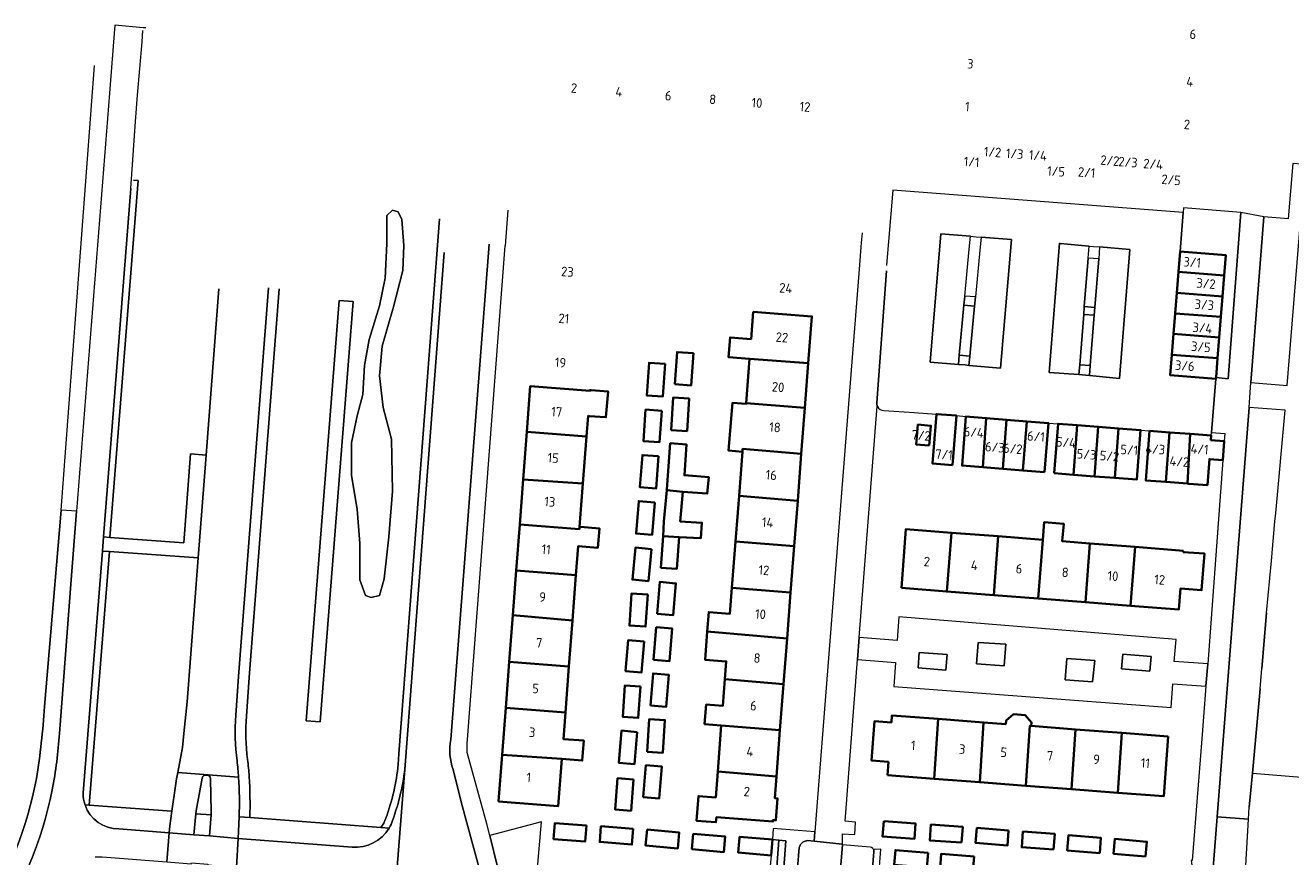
# Model space of a CAD drawing. Extents: x 150256 to 156914, y 461459 to 469481.
# Tile 363 of 656: x 155183 to 155362, y 464634 to 464751. Entities that reach past the tile are written whole.
import ezdxf
from ezdxf.enums import TextEntityAlignment as Align

# ---------------------------------------------------------------- set-up
doc = ezdxf.new("R2010")
doc.units = 0
doc.header["$LTSCALE"] = 0.75
for name, color, linetype, lineweight in [('B-RO-GR-BEPLANTING_CULTUUR_BODEMBEDEKKER-GV', 251, 'CONTINUOUS', 18), ('B-RO-GR-BEPLANTING_CULTUUR_HEESTERS-GV', 251, 'CONTINUOUS', 18), ('B-RO-GR-GROENVOORZIENING-GV', 251, 'CONTINUOUS', 18), ('B-RO-GR-HAAG-GV', 251, 'CONTINUOUS', 13), ('B-RO-IE-TERREINAFSCHEIDING_KUNSTMATIG_HEKWERK-G', 251, 'IE-TERREINAFSCHEIDING-KUNSTMATIG', 18), ('B-RO-OG-BEBOUWING-GV', 6, 'CONTINUOUS', 35), ('B-RO-OG-BEBOUWING-T18', 1, 'CONTINUOUS', 18), ('B-RO-OG-TERREIN_CULTUURSCHEIDING-GV', 251, 'CONTINUOUS', 18), ('B-RO-VH-VERHARDING_ASFALT-GV', 251, 'CONTINUOUS', 18), ('B-RO-VH-VERHARDING_BETONSTRAATSTEEN-GV', 251, 'CONTINUOUS', 18), ('B-RO-VH-VERHARDING_TEGEL-GV', 251, 'CONTINUOUS', 18)]:
    doc.layers.add(name, color=color, linetype=linetype, lineweight=lineweight)
doc.styles.add('NLCS-ISO-M200-T18', font='NLCS-ISO.ttf', dxfattribs={"height": 360})
doc.linetypes.add('IE-TERREINAFSCHEIDING-KUNSTMATIG', pattern='A,4,[82,NLCS.SHX,S=0.75,R=90,X=0,Y=0],4,-2', length=10)

msp = doc.modelspace()

# ---------------------------------------------------------------- linework, layer by layer
at = {"layer": 'B-RO-GR-BEPLANTING_CULTUUR_BODEMBEDEKKER-GV'}
msp.add_lwpolyline([(155288.486, 464636.33), (155288.303, 464634.11), (155287.861, 464629.107), (155287.103, 464619.151), (155288.101, 464619.075), (155289.402, 464636.255)], close=True, dxfattribs=at)
at = {"layer": 'B-RO-GR-BEPLANTING_CULTUUR_HEESTERS-GV'}
for points in [[(155411.126, 464723.461), (155411.412, 464727.789), (155362.055, 464731.856), (155361.419, 464724.035), (155357.969, 464724.338), (155356.12, 464700.935), (155361.235, 464700.511), (155363.41, 464727.15), (155371.755, 464726.505)], [(155354.729, 464724.937), (155346.611, 464725.574), (155346.55, 464724.949), (155346.137, 464719.423), (155352.602, 464718.9), (155352.368, 464716.013), (155352.13, 464713.059), (155351.898, 464710.195), (155351.662, 464707.273), (155351.426, 464704.356), (155351.203, 464701.603), (155352.939, 464701.445)], [(155317.553, 464664.204), (155317.34, 464661.171), (155321.236, 464660.898), (155321.508, 464663.931)], [(155313.026, 464660.285), (155313.208, 464662.486), (155309.253, 464662.759), (155309.101, 464660.589)], [(155338.011, 464662.538), (155337.859, 464660.457), (155341.844, 464660.153), (155342.026, 464662.205)], [(155333.753, 464658.649), (155334.055, 464661.652), (155330.1, 464661.926), (155329.887, 464658.922)], [(155348.905, 464608.306), (155353.484, 464607.943), (155353.603, 464608.032), (155354.004, 464608), (155354.011, 464608.125), (155355.77, 464639.209), (155351.351, 464639.555)], [(155289.402, 464636.255), (155288.101, 464619.075), (155289.098, 464618.999), (155290.398, 464636.173)]]:
    msp.add_lwpolyline(points, close=True, dxfattribs=at)
msp.add_lwpolyline([(155255.097, 464630.124), (155255.835, 464638.839), (155248.543, 464636.918), (155249.623, 464632.482)], dxfattribs=at)
at = {"layer": 'B-RO-GR-GROENVOORZIENING-GV'}
for points in [[(155193.915, 464679.107), (155194.816, 464679.04), (155198.833, 464729.474), (155198.173, 464729.526)], [(155197.766, 464728.341), (155193.915, 464679.107)], [(155241.443, 464724.06), (155241.249, 464721.525), (155235.671, 464648.465), (155235.583, 464646.947)], [(155236.577, 464646.845), (155242.081, 464719.285)], [(155193.767, 464677.098), (155191.046, 464642.923)], [(155191.317, 464641.246), (155191.912, 464641.203), (155194.765, 464677.027), (155193.767, 464677.098)], [(155233.144, 464638.043), (155234.291, 464637.956)]]:
    msp.add_lwpolyline(points, dxfattribs=at)
for points in [[(155315.691, 464713.133), (155315.569, 464711.833), (155317.062, 464711.693), (155317.185, 464713.001)], [(155332.579, 464711.637), (155332.492, 464710.538), (155333.988, 464710.424), (155334.074, 464711.519)], [(155314.783, 464703.468), (155315.715, 464703.392), (155316.278, 464703.339), (155316.401, 464704.644), (155314.904, 464704.761)], [(155331.821, 464702.026), (155333.315, 464701.889), (155333.427, 464703.307), (155331.931, 464703.424)]]:
    msp.add_lwpolyline(points, close=True, dxfattribs=at)
for points in [[(155235.583, 464646.947, -0.0615914), (155233.847, 464639.377)], [(155234.792, 464639.049, 0.0616946), (155236.577, 464646.845)], [(155191.046, 464642.923, 0.0852611), (155191.317, 464641.246)], [(155233.847, 464639.377, -0.0836736), (155233.144, 464638.043)], [(155234.291, 464637.956, 0.0539647), (155234.792, 464639.049)]]:
    msp.add_lwpolyline(points, format="xyb", dxfattribs=at)
at = {"layer": 'B-RO-GR-HAAG-GV'}
for points in [[(155194.816, 464679.04), (155198.833, 464729.474), (155198.173, 464729.526)], [(155197.766, 464728.341), (155193.915, 464679.107), (155194.816, 464679.04)], [(155241.443, 464724.06), (155241.249, 464721.525), (155235.671, 464648.465), (155235.583, 464646.947)], [(155236.577, 464646.845), (155242.081, 464719.285)], [(155194.765, 464677.027), (155193.767, 464677.098), (155191.046, 464642.923)], [(155191.317, 464641.246), (155191.912, 464641.203), (155194.765, 464677.027)], [(155233.144, 464638.043), (155234.291, 464637.956)]]:
    msp.add_lwpolyline(points, dxfattribs=at)
for points in [[(155235.583, 464646.947, -0.0615914), (155233.847, 464639.377)], [(155234.792, 464639.049, 0.0616946), (155236.577, 464646.845)], [(155191.046, 464642.923, 0.0852611), (155191.317, 464641.246)], [(155233.847, 464639.377, -0.0836736), (155233.144, 464638.043)], [(155234.291, 464637.956, 0.0539647), (155234.792, 464639.049)]]:
    msp.add_lwpolyline(points, format="xyb", dxfattribs=at)
at = {"layer": 'B-RO-IE-TERREINAFSCHEIDING_KUNSTMATIG_HEKWERK-G'}
for points in [[(155358.359, 464668.38), (155357.671, 464660.513)], [(155357.418, 464657.626), (155356.376, 464645.71)], [(155356.376, 464645.71), (155355.867, 464640.92)], [(155356.376, 464645.71), (155431.35, 464639.612)]]:
    msp.add_lwpolyline(points, dxfattribs=at)
at = {"layer": 'B-RO-OG-BEBOUWING-GV'}
for points in [[(155345.904, 464716.544), (155352.368, 464716.013), (155352.602, 464718.9), (155346.137, 464719.423)], [(155352.13, 464713.059), (155352.368, 464716.013), (155345.904, 464716.544), (155345.664, 464713.575)], [(155345.664, 464713.575), (155345.429, 464710.663), (155351.898, 464710.195), (155352.13, 464713.059)], [(155285.777, 464710.883), (155285.481, 464707.056), (155282.512, 464707.286), (155282.296, 464704.495), (155285.265, 464704.265), (155293.563, 464703.651), (155294.075, 464710.261)], [(155345.429, 464710.663), (155345.197, 464707.802), (155351.662, 464707.273), (155351.898, 464710.195)], [(155351.426, 464704.356), (155351.662, 464707.273), (155345.197, 464707.802), (155344.958, 464704.843)], [(155273.326, 464703.551), (155271.049, 464703.713), (155270.723, 464699.104), (155272.999, 464698.943)], [(155274.68, 464700.661), (155276.983, 464700.495), (155277.313, 464705.061), (155275.011, 464705.227)], [(155284.781, 464698.017), (155293.076, 464697.363), (155293.563, 464703.651), (155285.265, 464704.265)], [(155351.203, 464701.603), (155351.426, 464704.356), (155344.958, 464704.843), (155344.723, 464701.936), (155351.188, 464701.414)], [(155253.766, 464693.939), (155262.209, 464693.272), (155262.433, 464696.195), (155262.601, 464696.183), (155264.952, 464696.02), (155265.25, 464699.669), (155262.872, 464699.831), (155262.712, 464699.843), (155262.704, 464699.738), (155254.26, 464700.405)], [(155274.175, 464694.195), (155276.435, 464694.057), (155276.714, 464698.652), (155274.454, 464698.789)], [(155272.835, 464696.935), (155270.561, 464697.097), (155270.242, 464692.637), (155272.517, 464692.474)], [(155293.076, 464697.363), (155284.781, 464698.017), (155284.771, 464697.885), (155282.84, 464698.039), (155282.3, 464691.294), (155284.249, 464691.138), (155284.279, 464691.529), (155292.572, 464690.847)], [(155313.964, 464689.232), (155314.508, 464696.234), (155311.665, 464696.455), (155311.121, 464689.453)], [(155310.652, 464692.019), (155310.89, 464694.814), (155309.046, 464694.971), (155308.809, 464692.175)], [(155318.252, 464688.95), (155318.726, 464695.886), (155315.852, 464696.118), (155315.293, 464689.189)], [(155318.726, 464695.886), (155318.252, 464688.95), (155321.085, 464688.722), (155321.592, 464695.655)], [(155323.906, 464688.494), (155324.437, 464695.425), (155321.592, 464695.655), (155321.085, 464688.722)], [(155326.935, 464688.25), (155327.494, 464695.178), (155324.437, 464695.425), (155323.906, 464688.494)], [(155328.326, 464688.095), (155331.068, 464687.882), (155331.553, 464694.892), (155328.869, 464695.1)], [(155334.042, 464687.652), (155334.553, 464694.66), (155331.553, 464694.892), (155331.068, 464687.882)], [(155336.882, 464687.431), (155337.391, 464694.44), (155334.553, 464694.66), (155334.042, 464687.652)], [(155253.252, 464687.224), (155261.703, 464686.656), (155262.209, 464693.272), (155253.766, 464693.939)], [(155337.391, 464694.44), (155336.882, 464687.431), (155339.982, 464687.191), (155340.525, 464694.197)], [(155344.11, 464686.867), (155344.643, 464693.87), (155341.802, 464694.088), (155341.263, 464687.086)], [(155347.147, 464686.633), (155347.561, 464693.645), (155344.643, 464693.87), (155344.11, 464686.867)], [(155347.561, 464693.645), (155347.147, 464686.633), (155347.372, 464686.616), (155349.991, 464686.414), (155350.275, 464690.098), (155352.165, 464689.953), (155352.372, 464692.647), (155350.482, 464692.792), (155350.53, 464693.417)], [(155273.546, 464685.686), (155275.819, 464685.487), (155279.286, 464685.216), (155279.502, 464687.54), (155276.037, 464687.817), (155276.359, 464692.158), (155274.045, 464692.339), (155273.703, 464687.758), (155273.555, 464685.793)], [(155292.059, 464684.219), (155292.572, 464690.847), (155284.279, 464691.529), (155284.249, 464691.138), (155283.768, 464684.922)], [(155272.379, 464690.491), (155270.105, 464690.665), (155269.758, 464686.115), (155272.031, 464685.941)], [(155253.252, 464687.224), (155252.766, 464680.872), (155261.21, 464680.21), (155261.233, 464680.514), (155261.703, 464686.656)], [(155275.324, 464679.055), (155275.325, 464679.066), (155278.355, 464678.912), (155278.517, 464681.101), (155275.466, 464681.293), (155275.819, 464685.487), (155273.546, 464685.686), (155273.159, 464681.261), (155273.05, 464679.22)], [(155271.867, 464683.985), (155269.589, 464684.174), (155269.209, 464679.582), (155271.487, 464679.393)], [(155291.563, 464677.817), (155292.059, 464684.219), (155283.768, 464684.922), (155283.267, 464678.449)], [(155260.712, 464673.692), (155261.025, 464677.785), (155263.827, 464677.57), (155264.036, 464680.3), (155261.358, 464680.505), (155261.233, 464680.514), (155261.21, 464680.21), (155252.766, 464680.872), (155252.268, 464674.353)], [(155333.351, 464678.178), (155329.471, 464678.48), (155329.664, 464680.96), (155326.899, 464681.176), (155326.7, 464678.696), (155326.059, 464670.383), (155332.745, 464669.862)], [(155275.324, 464679.055), (155273.05, 464679.22), (155272.725, 464674.745), (155274.97, 464674.582)], [(155291.563, 464677.817), (155283.267, 464678.449), (155282.761, 464671.91), (155291.055, 464671.249)], [(155306.719, 464671.888), (155313.133, 464671.389), (155313.794, 464679.701), (155307.366, 464680.201)], [(155319.778, 464670.872), (155320.387, 464679.188), (155313.794, 464679.701), (155313.133, 464671.389)], [(155326.7, 464678.696), (155320.387, 464679.188), (155319.778, 464670.872), (155326.059, 464670.383)], [(155271.375, 464677.387), (155269.129, 464677.599), (155268.7, 464673.067), (155270.946, 464672.854)], [(155339.775, 464677.678), (155333.351, 464678.178), (155332.745, 464669.862), (155339.099, 464669.368)], [(155346.588, 464677.148), (155339.775, 464677.678), (155339.099, 464669.368), (155345.941, 464668.835), (155346.171, 464671.791), (155349.167, 464671.558), (155349.569, 464676.738), (155346.574, 464676.97)], [(155260.222, 464667.29), (155260.712, 464673.692), (155252.268, 464674.353), (155251.784, 464668.029)], [(155272.176, 464668.222), (155274.454, 464668.025), (155274.844, 464672.541), (155272.565, 464672.738)], [(155291.055, 464671.249), (155282.761, 464671.91), (155282.477, 464668.245), (155279.477, 464668.478), (155279.264, 464665.729), (155290.553, 464664.769)], [(155270.86, 464670.963), (155268.583, 464671.118), (155268.273, 464666.585), (155270.551, 464666.429)], [(155260.222, 464667.29), (155251.784, 464668.029), (155251.282, 464661.46), (155259.724, 464660.782)], [(155271.655, 464661.739), (155273.931, 464661.541), (155274.334, 464666.148), (155272.058, 464666.346)], [(155270.356, 464664.339), (155268.107, 464664.537), (155267.718, 464660.14), (155269.967, 464659.941)], [(155290.553, 464664.769), (155279.264, 464665.729), (155278.957, 464661.751), (155281.956, 464661.519), (155281.76, 464658.984), (155290.053, 464658.31)], [(155259.229, 464654.312), (155259.724, 464660.782), (155251.282, 464661.46), (155250.785, 464654.96)], [(155271.24, 464655.28), (155273.456, 464655.093), (155273.838, 464659.627), (155271.622, 464659.814)], [(155281.256, 464652.472), (155289.551, 464651.816), (155290.053, 464658.31), (155281.76, 464658.984), (155281.469, 464655.222), (155279.122, 464655.403), (155278.909, 464652.654)], [(155269.826, 464657.971), (155267.626, 464658.122), (155267.321, 464653.691), (155269.522, 464653.54)], [(155250.277, 464648.32), (155258.726, 464647.73), (155261.611, 464647.51), (155261.826, 464650.326), (155258.941, 464650.546), (155259.229, 464654.312), (155250.785, 464654.96)], [(155304.749, 464645.443), (155311.337, 464644.941), (155311.929, 464653.391), (155305.392, 464653.889), (155305.316, 464652.892), (155302.923, 464653.074), (155302.498, 464647.49), (155304.891, 464647.308)], [(155318.336, 464652.903), (155311.929, 464653.391), (155311.337, 464644.941), (155317.802, 464644.449)], [(155318.336, 464652.903), (155317.802, 464644.449), (155324.319, 464643.953), (155324.866, 464652.406), (155325.088, 464652.389), (155325.125, 464652.882), (155324.225, 464653.917), (155322.552, 464654.045), (155321.518, 464653.145), (155321.481, 464652.664)], [(155269.38, 464651.537), (155267.161, 464651.737), (155266.752, 464647.19), (155268.971, 464646.99)], [(155270.788, 464648.742), (155273.003, 464648.605), (155273.289, 464653.229), (155271.074, 464653.367)], [(155280.753, 464645.979), (155289.044, 464645.266), (155289.551, 464651.816), (155281.256, 464652.472)], [(155330.773, 464643.461), (155331.33, 464651.914), (155325.088, 464652.389), (155324.866, 464652.406), (155324.319, 464643.953)], [(155330.773, 464643.461), (155337.332, 464642.962), (155337.884, 464651.415), (155331.33, 464651.914)], [(155344.45, 464650.915), (155337.884, 464651.415), (155337.332, 464642.962), (155343.807, 464642.469)], [(155258.726, 464647.73), (155250.277, 464648.32), (155249.772, 464641.722), (155258.217, 464641.076)], [(155270.205, 464642.318), (155272.465, 464642.124), (155272.856, 464646.658), (155270.596, 464646.853)], [(155268.864, 464644.813), (155266.591, 464644.995), (155266.237, 464640.592), (155268.51, 464640.41)], [(155289.044, 464645.266), (155280.753, 464645.979), (155280.468, 464642.297), (155278.033, 464642.486), (155277.763, 464638.991), (155280.506, 464638.778), (155280.561, 464639.495), (155288.549, 464638.877), (155288.566, 464639.091), (155288.974, 464639.06), (155289.215, 464642.165), (155288.806, 464642.197)], [(155262.206, 464638.308), (155257.716, 464638.647), (155257.548, 464636.413), (155262.038, 464636.075)], [(155268.812, 464637.87), (155264.247, 464638.231), (155264.071, 464635.999), (155268.636, 464635.638)], [(155270.759, 464637.743), (155270.556, 464635.509), (155275.104, 464635.096), (155275.307, 464637.329)], [(155304.225, 464638.943), (155304.066, 464636.772), (155308.556, 464636.444), (155308.715, 464638.614)], [(155315.235, 464635.907), (155315.388, 464638.138), (155310.883, 464638.448), (155310.73, 464636.217)], [(155321.886, 464637.612), (155317.394, 464637.998), (155317.212, 464635.877), (155321.704, 464635.491)], [(155328.238, 464634.922), (155328.404, 464637.139), (155323.9, 464637.477), (155323.734, 464635.259)], [(155277.297, 464637.164), (155277.101, 464634.992), (155281.62, 464634.584), (155281.816, 464636.756)], [(155283.836, 464636.574), (155283.664, 464634.492), (155288.303, 464634.11), (155288.486, 464636.33), (155283.847, 464636.712)], [(155334.756, 464634.425), (155334.939, 464636.582), (155330.346, 464636.972), (155330.163, 464634.815)], [(155341.233, 464633.928), (155341.426, 464636.041), (155336.908, 464636.454), (155336.715, 464634.341)], [(155310.49, 464634.454), (155305.867, 464634.861), (155305.684, 464632.778), (155310.307, 464632.372)], [(155316.995, 464633.954), (155312.356, 464634.328), (155312.189, 464632.263), (155316.828, 464631.888)]]:
    msp.add_lwpolyline(points, close=True, dxfattribs=at)
at = {"layer": 'B-RO-OG-TERREIN_CULTUURSCHEIDING-GV'}
for points in [[(155185.566, 464655.122), (155187.915, 464682.895), (155192.635, 464745.687)], [(155198.173, 464729.526), (155198.833, 464729.474), (155194.816, 464679.04), (155205.293, 464678.259), (155206.24, 464690.848), (155208.419, 464690.662), (155210.244, 464714.175)], [(155235.583, 464646.947), (155235.671, 464648.465), (155241.249, 464721.525), (155241.443, 464724.06)], [(155217.271, 464714.291), (155213.017, 464659.362), (155212.629, 464653.904)], [(155218.765, 464714.157), (155214.513, 464659.251), (155214.125, 464653.791)], [(155214.125, 464653.791), (155214.513, 464659.251), (155218.765, 464714.157)], [(155213.103, 464639.563), (155214.6, 464639.449)], [(155214.6, 464639.449), (155233.144, 464638.043)]]:
    msp.add_lwpolyline(points, dxfattribs=at)
for points in [[(155231.751, 464670.544), (155232.937, 464670.807), (155233.596, 464673.176), (155234.255, 464679.097), (155234.782, 464685.544), (155234.65, 464692.913), (155233.464, 464697.386), (155232.937, 464701.86), (155233.333, 464706.071), (155234.914, 464711.597), (155236.231, 464716.729), (155236.363, 464720.281), (155236.1, 464723.966), (155235.573, 464725.018), (155234.782, 464725.281), (155233.991, 464724.492), (155233.991, 464720.545), (155233.728, 464715.676), (155232.937, 464711.729), (155231.488, 464706.992), (155230.829, 464703.308), (155230.566, 464699.229), (155229.775, 464696.202), (155228.984, 464692.386), (155228.984, 464687.781), (155229.775, 464683.044), (155230.17, 464678.176), (155230.17, 464673.044), (155230.961, 464670.807)], [(155231.751, 464670.544), (155230.961, 464670.807), (155230.17, 464673.044), (155230.17, 464678.176), (155229.775, 464683.044), (155228.984, 464687.781), (155228.984, 464692.386), (155229.775, 464696.202), (155230.566, 464699.229), (155230.829, 464703.308), (155231.488, 464706.992), (155232.937, 464711.729), (155233.728, 464715.676), (155233.991, 464720.545), (155233.991, 464724.492), (155234.782, 464725.281), (155235.573, 464725.018), (155236.1, 464723.966), (155236.363, 464720.281), (155236.231, 464716.729), (155234.914, 464711.597), (155233.333, 464706.071), (155232.937, 464701.86), (155233.464, 464697.386), (155234.65, 464692.913), (155234.782, 464685.544), (155234.255, 464679.097), (155233.596, 464673.176), (155232.937, 464670.807)], [(155229.211, 464712.356), (155227.217, 464712.513), (155222.558, 464653.114), (155224.552, 464652.957)], [(155229.211, 464712.356), (155224.552, 464652.957), (155222.558, 464653.114), (155227.217, 464712.513)], [(155358.359, 464668.38), (155359.027, 464675.711), (155359.531, 464681.279), (155359.64, 464682.474), (155360.955, 464697.014), (155355.877, 464697.396), (155351.351, 464639.555), (155355.77, 464639.209), (155355.867, 464640.92), (155356.376, 464645.71), (155357.418, 464657.626), (155357.671, 464660.513)], [(155204.416, 464645.815), (155205.099, 464649.329), (155205.283, 464651.334), (155205.727, 464655.793), (155207.306, 464676.132), (155194.765, 464677.027), (155191.912, 464641.203), (155203.589, 464640.351), (155204.081, 464643.935), (155204.241, 464644.913)]]:
    msp.add_lwpolyline(points, close=True, dxfattribs=at)
for points in [[(155184.434, 464644.952, 0.0255552), (155185.566, 464655.122)], [(155212.629, 464653.904, 0.0516861), (155212.81, 464647.462)], [(155214.125, 464653.791, 0.051851), (155214.297, 464647.658)], [(155214.297, 464647.658, -0.051851), (155214.125, 464653.791)], [(155212.81, 464647.462, -0.0112187), (155213.016, 464645.139)], [(155214.297, 464647.658, -0.0116252), (155214.513, 464645.238)], [(155214.513, 464645.238, 0.0116252), (155214.297, 464647.658)], [(155233.847, 464639.377, 0.0615914), (155235.583, 464646.947)], [(155176.693, 464625.614, 0.0981974), (155184.434, 464644.952)], [(155213.016, 464645.139, -0.025645), (155213.103, 464639.563)], [(155214.513, 464645.238, -0.0257404), (155214.6, 464639.449)], [(155214.6, 464639.449, 0.0257404), (155214.513, 464645.238)], [(155233.144, 464638.043, 0.0836736), (155233.847, 464639.377)]]:
    msp.add_lwpolyline(points, format="xyb", dxfattribs=at)
at = {"layer": 'B-RO-VH-VERHARDING_ASFALT-GV'}
for points in [[(155199.917, 464751.013), (155199.539, 464751.045), (155195.53, 464751.383), (155195.3, 464748.437), (155194.777, 464741.804), (155190.118, 464682.721), (155189.355, 464673.046), (155187.684, 464651.346)], [(155191.046, 464642.923), (155193.767, 464677.098), (155193.915, 464679.107), (155197.766, 464728.341), (155198.434, 464737.792), (155198.744, 464741.503), (155199.373, 464749.038), (155199.506, 464750.63)], [(155212.629, 464653.904), (155213.017, 464659.362), (155217.271, 464714.291)], [(155210.244, 464714.175), (155208.419, 464690.662), (155207.306, 464676.132), (155205.727, 464655.793), (155205.283, 464651.334), (155205.099, 464649.329), (155204.416, 464645.815), (155213.016, 464645.139)], [(155235.247, 464630.051), (155236.577, 464646.845)], [(155213.016, 464645.139), (155204.416, 464645.815), (155204.241, 464644.913), (155204.081, 464643.935), (155203.589, 464640.351), (155203.304, 464638.277), (155203.222, 464637.305), (155206.713, 464637.024), (155206.994, 464639.997), (155207.032, 464640.395), (155207.852, 464645.025)], [(155208.42, 464645.449), (155208.557, 464645.44)], [(155209.061, 464644.965), (155209.156, 464640.223), (155209.128, 464639.813), (155208.922, 464636.855), (155212.958, 464636.514)], [(155212.958, 464636.514), (155213.103, 464639.563)], [(155192.749, 464633.92), (155193.753, 464633.88), (155202.893, 464633.191), (155203.222, 464637.305), (155196.094, 464637.837)], [(155212.958, 464636.514), (155212.702, 464632.462), (155224.587, 464631.537)], [(155229.062, 464635.282), (155212.958, 464636.514)]]:
    msp.add_lwpolyline(points, dxfattribs=at)
for points in [[(155212.81, 464647.462, -0.0516861), (155212.629, 464653.904)], [(155187.684, 464651.346, -0.0362641), (155186.657, 464643.374)], [(155213.016, 464645.139, 0.0112187), (155212.81, 464647.462)], [(155236.577, 464646.845, -0.0616946), (155234.792, 464639.049)], [(155207.852, 464645.025, -0.4068814), (155208.42, 464645.449)], [(155208.557, 464645.44, -0.4259646), (155209.061, 464644.965)], [(155213.103, 464639.563, 0.025645), (155213.016, 464645.139)], [(155186.657, 464643.374, -0.1067774), (155178.081, 464623.279)], [(155191.317, 464641.246, -0.0852611), (155191.046, 464642.923)], [(155196.094, 464637.837, -0.3212899), (155191.317, 464641.246)], [(155234.291, 464637.956, -0.2873147), (155229.062, 464635.282)], [(155234.792, 464639.049, -0.0539647), (155234.291, 464637.956)]]:
    msp.add_lwpolyline(points, format="xyb", dxfattribs=at)
msp.add_lwpolyline([(155212.702, 464632.462), (155212.958, 464636.514), (155208.922, 464636.855), (155206.713, 464637.024), (155203.222, 464637.305), (155202.893, 464633.191), (155206.333, 464632.932), (155206.345, 464633.076), (155208.668, 464632.881), (155208.66, 464632.776)], close=True, dxfattribs=at)
at = {"layer": 'B-RO-VH-VERHARDING_BETONSTRAATSTEEN-GV'}
for points in [[(155314.508, 464696.234), (155315.852, 464696.118), (155318.726, 464695.886), (155321.592, 464695.655), (155324.437, 464695.425), (155327.494, 464695.178), (155328.869, 464695.1), (155331.553, 464694.892), (155334.553, 464694.66), (155337.391, 464694.44), (155340.525, 464694.197), (155341.802, 464694.088), (155344.643, 464693.87), (155347.561, 464693.645), (155350.53, 464693.417), (155350.566, 464693.859), (155351.188, 464701.414), (155344.723, 464701.936), (155344.958, 464704.843), (155345.197, 464707.802), (155345.429, 464710.663), (155345.664, 464713.575), (155345.904, 464716.544), (155346.137, 464719.423), (155346.55, 464724.949), (155305.533, 464728.104), (155305.532, 464728.093), (155304.596, 464717.486), (155304.597, 464717.472)], [(155243.004, 464650.456), (155248.423, 464720.45)], [(155242.081, 464719.285), (155236.577, 464646.845), (155235.247, 464630.051)], [(155304.635, 464716.714), (155303.268, 464698.04)], [(155303.315, 464697.579), (155303.347, 464697.505)], [(155304.248, 464696.968), (155308.505, 464696.673), (155311.665, 464696.455), (155314.508, 464696.234)], [(155236.75, 464630.212), (155247.337, 464629.24), (155247.407, 464630.943), (155245.414, 464638.205), (155244.528, 464641.502), (155243.355, 464646.263)], [(155207.852, 464645.025), (155207.032, 464640.395), (155206.994, 464639.997), (155209.128, 464639.813)], [(155208.557, 464645.44), (155208.42, 464645.449)], [(155209.128, 464639.813), (155209.156, 464640.223), (155209.061, 464644.965)], [(155296.963, 464618.43), (155296.973, 464618.556), (155298.388, 464635.593), (155298.373, 464635.654), (155298.358, 464635.712), (155294.379, 464636.109), (155293.476, 464636.199)], [(155302.677, 464635.08), (155302.505, 464635.204), (155302.299, 464635.259), (155298.388, 464635.593), (155296.973, 464618.556), (155296.963, 464618.43), (155300.86, 464618.162)], [(155292.288, 464635.209), (155290.461, 464612.881), (155295.617, 464612.534), (155296.041, 464617.783)], [(155301.545, 464618.652), (155302.839, 464634.622)], [(155302.807, 464634.868), (155302.78, 464634.929)]]:
    msp.add_lwpolyline(points, dxfattribs=at)
for points in [[(155314.783, 464703.468), (155310.768, 464703.796), (155312.315, 464721.934), (155316.484, 464721.582), (155317.31, 464721.512), (155317.979, 464721.459), (155322.282, 464721.119), (155320.73, 464702.921), (155316.278, 464703.339), (155315.715, 464703.392)], [(155316.484, 464721.582), (155312.315, 464721.934), (155310.768, 464703.796), (155314.783, 464703.468), (155314.904, 464704.761), (155315.569, 464711.833), (155315.691, 464713.133), (155316.314, 464719.773)], [(155316.401, 464704.644), (155316.278, 464703.339), (155320.73, 464702.921), (155322.282, 464721.119), (155317.979, 464721.459), (155317.808, 464719.633), (155317.185, 464713.001), (155317.062, 464711.693)], [(155334.748, 464720.066), (155339.017, 464719.725), (155337.564, 464701.499), (155333.315, 464701.889), (155331.821, 464702.026), (155327.6, 464702.353), (155329.054, 464720.584), (155329.177, 464720.574), (155333.253, 464720.194), (155333.897, 464720.134)], [(155331.931, 464703.424), (155332.492, 464710.538), (155332.579, 464711.637), (155333.12, 464718.508), (155333.253, 464720.194), (155329.177, 464720.574), (155329.054, 464720.584), (155327.6, 464702.353), (155331.821, 464702.026)], [(155333.315, 464701.889), (155337.564, 464701.499), (155339.017, 464719.725), (155334.748, 464720.066), (155334.617, 464718.401), (155334.074, 464711.519), (155333.988, 464710.424), (155333.427, 464703.307)]]:
    msp.add_lwpolyline(points, close=True, dxfattribs=at)
for points in [[(155303.268, 464698.04, 0.1539608), (155303.315, 464697.579)], [(155303.347, 464697.505, 0.3073907), (155304.248, 464696.968)], [(155243.355, 464646.263, -0.1337952), (155243.004, 464650.456)], [(155208.42, 464645.449, 0.4068814), (155207.852, 464645.025)], [(155209.061, 464644.965, 0.4259646), (155208.557, 464645.44)], [(155292.479, 464635.632, 0.0916579), (155292.288, 464635.209)], [(155292.804, 464635.962, 0.102273), (155292.479, 464635.632)], [(155293.123, 464636.127, 0.0709538), (155292.804, 464635.962)], [(155293.476, 464636.199, 0.0680468), (155293.123, 464636.127)], [(155302.78, 464634.929, 0.0712964), (155302.677, 464635.08)], [(155302.839, 464634.622, 0.0980187), (155302.807, 464634.868)]]:
    msp.add_lwpolyline(points, format="xyb", dxfattribs=at)
at = {"layer": 'B-RO-VH-VERHARDING_TEGEL-GV'}
for points in [[(155245.353, 464649.858), (155250.722, 464720.215), (155250.733, 464720.233), (155251.115, 464725.25)], [(155301.155, 464722.05), (155301.042, 464720.645), (155300.703, 464716.334), (155299.255, 464697.925), (155294.493, 464637.413), (155294.379, 464636.109), (155298.358, 464635.712), (155298.373, 464635.654), (155298.408, 464637.152), (155300.125, 464637.039), (155300.246, 464638.821), (155298.767, 464638.935), (155300.538, 464661.791), (155300.751, 464664.913), (155303.315, 464697.579)], [(155248.423, 464720.45), (155243.004, 464650.456)], [(155303.268, 464698.04), (155304.635, 464716.714)], [(155187.684, 464651.346), (155189.355, 464673.046), (155190.118, 464682.721), (155187.915, 464682.895), (155185.566, 464655.122)], [(155249.623, 464632.482), (155248.543, 464636.918), (155248.096, 464638.56), (155245.351, 464648.639)], [(155243.355, 464646.263), (155244.528, 464641.502), (155245.414, 464638.205), (155247.407, 464630.943), (155249.824, 464631.531)], [(155203.589, 464640.351), (155191.912, 464641.203), (155191.317, 464641.246)], [(155196.094, 464637.837), (155203.222, 464637.305), (155203.304, 464638.277), (155203.589, 464640.351)], [(155213.103, 464639.563), (155212.958, 464636.514), (155229.062, 464635.282)], [(155234.291, 464637.956), (155233.144, 464638.043), (155214.6, 464639.449), (155213.103, 464639.563)], [(155293.476, 464636.199), (155294.379, 464636.109), (155294.493, 464637.413), (155288.607, 464637.928), (155288.486, 464636.33), (155289.402, 464636.255), (155290.398, 464636.173), (155289.098, 464618.999), (155288.567, 464612.965), (155290.461, 464612.881), (155292.288, 464635.209)], [(155302.839, 464634.622), (155301.545, 464618.652), (155302.565, 464618.602), (155303.16, 464626.331), (155303.799, 464634.992), (155302.78, 464634.929), (155302.807, 464634.868)]]:
    msp.add_lwpolyline(points, dxfattribs=at)
for points in [[(155354.729, 464724.937), (155352.939, 464701.445), (155351.203, 464701.603), (155351.188, 464701.414), (155350.566, 464693.859), (155352.452, 464693.714), (155352.372, 464692.647), (155352.165, 464689.953), (155350.024, 464661.182), (155349.75, 464658.001), (155349.174, 464650.556), (155347.841, 464633.379), (155347.697, 464633.391), (155347.79, 464632.73), (155347.72, 464631.773), (155345.931, 464608.579), (155348.905, 464608.306), (155351.351, 464639.555), (155355.877, 464697.396), (155356.12, 464700.935), (155357.969, 464724.338)], [(155334.617, 464718.401), (155333.12, 464718.508), (155332.579, 464711.637), (155334.074, 464711.519)], [(155315.569, 464711.833), (155314.904, 464704.761), (155316.401, 464704.644), (155317.062, 464711.693)], [(155332.492, 464710.538), (155331.931, 464703.424), (155333.427, 464703.307), (155333.988, 464710.424)], [(155194.765, 464677.027), (155207.306, 464676.132), (155208.419, 464690.662), (155206.24, 464690.848), (155205.293, 464678.259), (155194.816, 464679.04), (155193.915, 464679.107), (155193.767, 464677.098)], [(155344.84, 464655.004), (155345.083, 464658.364), (155349.75, 464658.001), (155350.024, 464661.182), (155345.296, 464661.516), (155345.568, 464664.609), (155306.376, 464667.82), (155306.133, 464664.489), (155300.751, 464664.913), (155300.538, 464661.791), (155305.89, 464661.337), (155305.648, 464657.977)], [(155317.553, 464664.204), (155321.508, 464663.931), (155321.236, 464660.898), (155317.34, 464661.171)], [(155313.026, 464660.285), (155309.101, 464660.589), (155309.253, 464662.759), (155313.208, 464662.486)], [(155338.011, 464662.538), (155342.026, 464662.205), (155341.844, 464660.153), (155337.859, 464660.457)], [(155333.753, 464658.649), (155329.887, 464658.922), (155330.1, 464661.926), (155334.055, 464661.652)], [(155208.922, 464636.855), (155209.128, 464639.813), (155206.994, 464639.997), (155206.713, 464637.024)]]:
    msp.add_lwpolyline(points, close=True, dxfattribs=at)
for points in [[(155303.315, 464697.579, -0.1539608), (155303.268, 464698.04)], [(155185.566, 464655.122, -0.0255552), (155184.434, 464644.952)], [(155186.657, 464643.374, 0.0362641), (155187.684, 464651.346)], [(155243.004, 464650.456, 0.1337952), (155243.355, 464646.263)], [(155245.351, 464648.639, -0.0492219), (155245.353, 464649.858)], [(155184.434, 464644.952, -0.0981974), (155176.693, 464625.614)], [(155178.081, 464623.279, 0.1067774), (155186.657, 464643.374)], [(155191.317, 464641.246, 0.3212899), (155196.094, 464637.837)], [(155229.062, 464635.282, 0.2873147), (155234.291, 464637.956)], [(155292.288, 464635.209, -0.0916579), (155292.479, 464635.632)], [(155292.479, 464635.632, -0.102273), (155292.804, 464635.962)], [(155292.804, 464635.962, -0.0709538), (155293.123, 464636.127)], [(155293.123, 464636.127, -0.0680468), (155293.476, 464636.199)], [(155302.807, 464634.868, -0.0980187), (155302.839, 464634.622)]]:
    msp.add_lwpolyline(points, format="xyb", dxfattribs=at)

# ---------------------------------------------------------------- texts
at = {"layer": 'B-RO-OG-BEBOUWING-T18', "style": 'NLCS-ISO-M200-T18'}
for s, rotation, p in [('6', 356.2, (155347.937, 464750.132)), ('3', 356, (155316.464, 464745.948)), ('2', 355.4, (155260.432, 464742.519)), ('4', 355.4, (155266.787, 464742.005)), ('4', 356.2, (155347.488, 464743.412)), ('6', 355.4, (155273.76, 464741.44)), ('8', 355.4, (155280.047, 464740.93)), ('10', 355.4, (155286.305, 464740.424)), ('12', 355.4, (155293.099, 464739.873)), ('1', 356, (155316.047, 464739.894)), ('2', 356.2, (155347.086, 464737.378)), ('1/2', 355.8, (155319.615, 464733.476)), ('1/3', 355.8, (155322.739, 464733.245)), ('1/4', 355.8, (155326.023, 464733.002)), ('1/1', 355.8, (155316.65, 464732.09)), ('2/2', 355.4, (155336.195, 464732.264)), ('2/3', 355.5, (155338.756, 464732.06)), ('2/4', 355.5, (155342.313, 464731.777)), ('1/5', 355.8, (155328.59, 464730.75)), ('2/1', 355.4, (155332.91, 464730.6)), ('2/5', 355.4, (155344.85, 464729.55)), ('3/1', 355.4, (155347.83, 464717.91)), ('23', 355.6, (155259.508, 464716.565)), ('24', 355.6, (155290.372, 464714.255)), ('3/2', 355.4, (155349.784, 464714.899)), ('3/3', 355.4, (155349.543, 464711.914)), ('21', 355.6, (155259.003, 464709.96)), ('3/4', 355.4, (155349.277, 464708.633)), ('22', 355.6, (155289.833, 464707.296)), ('3/5', 355.4, (155349.061, 464705.959)), ('19', 355.6, (155258.526, 464703.727)), ('3/6', 355.4, (155346.79, 464703.29)), ('20', 355.6, (155289.289, 464700.269)), ('17', 355.6, (155257.995, 464696.778)), ('18', 355.6, (155288.85, 464694.593)), ('6/4', 355.4, (155316.95, 464693.89)), ('7/2', 355.2, (155309.512, 464693.45)), ('6/1', 355.4, (155325.75, 464693.3)), ('5/4', 355.6, (155329.99, 464692.45)), ('15', 355.6, (155257.497, 464690.266)), ('7/1', 355.6, (155312.743, 464690.739)), ('6/3', 355.4, (155319.934, 464691.776)), ('6/2', 355.4, (155322.48, 464691.57)), ('5/3', 355.6, (155332.892, 464690.776)), ('5/2', 355.6, (155336.136, 464690.525)), ('5/1', 355.6, (155338.93, 464691.39)), ('4/3', 355.6, (155342.61, 464691.51)), ('4/1', 355.6, (155348.88, 464691.51)), ('4/2', 355.6, (155346.021, 464689.752)), ('16', 355.6, (155288.328, 464687.843)), ('13', 355.6, (155257.023, 464684.073)), ('14', 355.6, (155287.809, 464681.153)), ('11', 355.6, (155256.508, 464677.343)), ('12', 355.6, (155287.287, 464674.404)), ('2', 355.5, (155310.328, 464675.619)), ('4', 355.5, (155317.035, 464675.098)), ('6', 355.5, (155323.358, 464674.605)), ('8', 355.5, (155329.882, 464674.097)), ('10', 355.5, (155336.635, 464673.572)), ('12', 355.5, (155343.233, 464673.058)), ('9', 355.6, (155255.993, 464670.613)), ('10', 355.6, (155286.806, 464668.191)), ('7', 355.6, (155255.499, 464664.141)), ('8', 355.6, (155286.326, 464661.988)), ('5', 355.6, (155255.005, 464657.689)), ('6', 355.6, (155285.804, 464655.248)), ('3', 355.6, (155254.532, 464651.496)), ('1', 355.6, (155308.398, 464649.648)), ('3', 355.6, (155315.316, 464649.121)), ('4', 355.6, (155285.304, 464648.777)), ('5', 355.6, (155321.195, 464648.674)), ('7', 355.6, (155327.72, 464648.177)), ('9', 355.6, (155334.305, 464647.676)), ('11', 355.6, (155341.221, 464647.149)), ('1', 355.6, (155254.044, 464645.118)), ('2', 355.6, (155284.866, 464643.124))]:
    msp.add_text(s, height=1.35, rotation=rotation, dxfattribs=at).set_placement(p, align=Align.MIDDLE)

doc.saveas('drawing.dxf')
